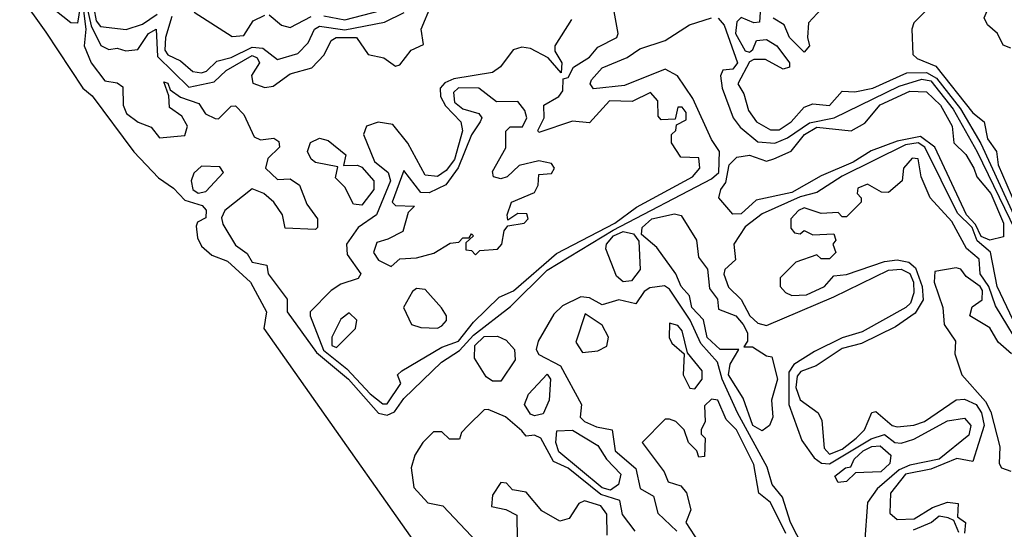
# Model space of a CAD drawing. Extents: x 2889633 to 3052318, y 540750 to 918690.
# Tile 567 of 656: x 2997753 to 3000090, y 814529 to 815737. Entities that reach past the tile are written whole.
import ezdxf

# ---------------------------------------------------------------- set-up
doc = ezdxf.new("R2010")
doc.units = 0

msp = doc.modelspace()

# ---------------------------------------------------------------- linework, layer by layer
at = {"layer": '0CON02XD'}
for points in [[(3000094.1, 815985.9), (3000073.6, 815956.4), (3000005, 815933.3), (2999985, 815936.7), (2999970.7, 815929.3), (2999963.6, 815886.4), (2999923.6, 815856.4), (2999930, 815785), (2999875, 815730), (2999870, 815715), (2999872.5, 815655), (2999882.5, 815645), (2999927.1, 815627.1), (3000015, 815516.2), (3000042, 815495), (3000050, 815455), (3000071.2, 815425), (3000075, 815393.3), (3000126.7, 815275)], [(2997913.6, 815873.6), (2997890.6, 815729.4), (2997875, 815730), (2997795, 815793.8)], [(3000105, 815670), (3000087, 815677), (3000073.3, 815705), (3000050, 815725), (3000041.7, 815741.7), (3000060, 815785), (3000060, 815855), (3000065, 815860), (3000105, 815860)], [(2997913.8, 815765), (2997922.6, 815722.6), (2997945.9, 815675.9), (2997965, 815666.7), (2997985, 815670), (2998005, 815663.3), (2998033.6, 815666.4), (2998058.8, 815705), (2998077.5, 815715), (2998080, 815650), (2998155, 815577.5), (2998215, 815590), (2998243.4, 815616.6), (2998305, 815652.5), (2998316.6, 815646.6), (2998322, 815635), (2998303.3, 815605), (2998306.7, 815586.7), (2998335, 815576.2), (2998355, 815580), (2998395, 815608.8), (2998446.4, 815623.6), (2998476.1, 815653.9), (2998492, 815688), (2998504.5, 815695.5), (2998552.5, 815695), (2998580, 815655), (2998617, 815647), (2998645, 815627.5), (2998655, 815630), (2998682.5, 815665), (2998711.7, 815678.3), (2998706.2, 815715), (2998755, 815832.5)], [(2997753.3, 815795), (2997815, 815707.5), (2997903.3, 815575), (2997925, 815556.7), (2998024.3, 815424.3), (2998082.4, 815362.4), (2998118.3, 815338.3), (2998145, 815309.2), (2998186.6, 815296.6), (2998195.7, 815285.7), (2998195, 815267.5), (2998175, 815257.5), (2998172.3, 815247.7), (2998175, 815220), (2998185, 815200), (2998209.3, 815179.3), (2998246.7, 815165), (2998301.2, 815115), (2998338.8, 815045), (2998332.5, 815005), (2998817.5, 814317.5)], [(2999666.1, 815773.9), (2999625, 815730), (2999622.5, 815695), (2999627.5, 815675), (2999615, 815660), (2999580, 815695), (2999567.5, 815725), (2999540.7, 815740.7)], [(2997903.9, 815765), (2997910, 815715), (2997906.7, 815675), (2997923.3, 815635), (2997955, 815592.5), (2997985, 815587.5), (2997998.3, 815578.3), (2997998.8, 815535), (2998006.7, 815515), (2998034.1, 815494.1), (2998065, 815482.5), (2998085, 815457.5), (2998145, 815462.5), (2998151.2, 815485), (2998138.3, 815508.3), (2998108.8, 815528.8), (2998107, 815557), (2998095, 815590), (2998105, 815586.7), (2998110.7, 815570.7), (2998135, 815553.8), (2998178.3, 815538.3), (2998194.1, 815514.1), (2998217, 815503), (2998225, 815502.5), (2998255, 815532.5), (2998265, 815533.3), (2998285, 815512.5), (2998310, 815460), (2998325, 815452.5), (2998356.7, 815456.7), (2998368.3, 815448.3), (2998370, 815435), (2998341.7, 815408.3), (2998336.7, 815385), (2998365, 815358.8), (2998395, 815360), (2998417.5, 815345), (2998435, 815300), (2998460, 815265), (2998460, 815245), (2998455, 815240), (2998383, 815243), (2998376.7, 815275), (2998356.7, 815305), (2998332.5, 815325), (2998305, 815336.7), (2998240, 815285), (2998232.5, 815267.5), (2998235, 815252.5), (2998265, 815202.5), (2998293, 815183), (2998305, 815162.5), (2998340, 815155), (2998342.5, 815135), (2998388, 815075), (2998388, 815045), (2998457.9, 814947.9), (2998533.5, 814885), (2998604.6, 814804.6), (2998625, 814799.6), (2998642.4, 814807.6), (2998665, 814839.2), (2998754, 814925), (2998796.8, 814953.2), (2998830.3, 814989.7), (2998917.5, 815057.5), (2999005, 815143.8), (2999161.3, 815238.7), (2999395, 815360), (2999412.5, 815375), (2999414, 815425), (2999395, 815453.3), (2999350.3, 815550.3), (2999314.4, 815604.4), (2999285, 815620), (2999188.3, 815581.7), (2999115, 815573.3), (2999106.7, 815585), (2999110, 815595), (2999135, 815623.3), (2999195, 815647.5), (2999225, 815668), (2999285, 815688), (2999342.5, 815725), (2999395, 815741.4)], [(2997929.5, 815765), (2997934.5, 815735), (2997945, 815721.2), (2998005.6, 815714.4), (2998045, 815727.1), (2998079.3, 815750.7)], [(2998114, 815745), (2998099.5, 815695), (2998098, 815665), (2998105, 815654.2), (2998135, 815640), (2998164.4, 815614.4), (2998185, 815611.4), (2998196.2, 815615), (2998220.9, 815639.1), (2998255, 815647.8), (2998305, 815672.1), (2998330, 815670), (2998365, 815643.3), (2998413, 815657), (2998437.6, 815682.4), (2998452.9, 815715), (2998465, 815721.9), (2998525, 815713.2), (2998618.8, 815731.2), (2998665.7, 815754.3)], [(2998167.5, 815755), (2998257.5, 815697.5)], [(2998257.5, 815697.5), (2998285, 815700), (2998307.5, 815735), (2998335, 815748.1)], [(2998345, 815748.6), (2998374.6, 815724.6), (2998395, 815718.9), (2998445.2, 815744.8)], [(2998475, 815746.5), (2998525, 815737.1), (2998610.5, 815759.5)], [(2998615, 814826.2), (2998625, 814826.7), (2998657.5, 814875), (2998650, 814895), (2998660, 814905), (2998755, 814961.2), (2998794.2, 814975), (2998830, 815020), (2998890.7, 815079.3), (2998925, 815094.2), (2999026.9, 815183.1), (2999165.8, 815255), (2999216.9, 815293.1), (2999350, 815365), (2999366.7, 815385), (2999365, 815410), (2999321.7, 815411.7), (2999300, 815445), (2999300, 815465), (2999310, 815475), (2999311.7, 815488.3), (2999335, 815500), (2999335, 815517.5), (2999325, 815530), (2999315, 815530), (2999308.3, 815501.7), (2999275, 815500), (2999268.3, 815508.3), (2999267.5, 815545), (2999250, 815565), (2999206.4, 815543.6), (2999152.5, 815545), (2999105, 815492.5), (2999065, 815496.7), (2998985, 815470), (2998982.5, 815475), (2998997.5, 815505), (2998996.7, 815535), (2999032.5, 815555), (2999041.7, 815568.3), (2999042.5, 815597.5), (2999055, 815600), (2999067.5, 815625), (2999105, 815648.8), (2999125, 815672.5), (2999170, 815695), (2999173.3, 815705), (2999163.6, 815756.4)], [(2999510, 815755), (2999508.3, 815731.7), (2999495, 815730), (2999465, 815742.5), (2999455, 815732.5), (2999451.4, 815705), (2999475, 815663.3), (2999485, 815660), (2999493, 815667), (2999501.7, 815688.3), (2999525, 815690), (2999550, 815675), (2999580, 815635), (2999580, 815625), (2999565, 815620), (2999523, 815643), (2999495, 815643.3), (2999485, 815637.5), (2999457.5, 815585), (2999471.7, 815561.7), (2999482.3, 815522.3), (2999501.2, 815495), (2999535, 815476), (2999555, 815476), (2999583.8, 815495), (2999615, 815530), (2999635, 815537.5), (2999675, 815533.8), (2999705, 815567.5), (2999735, 815566.2), (2999777.5, 815575), (2999858.3, 815611.7), (2999905, 815612.3), (2999928.5, 815598.5), (2999985.8, 815525.8), (3000033.5, 815443.5), (3000121.1, 815255)], [(2999062.3, 815737.7), (2999023.3, 815675), (2999023, 815663), (2999040, 815635), (2999038.3, 815611.7), (2999007, 815647), (2998965, 815669.2), (2998945, 815672.5), (2998924.4, 815665.6), (2998894.2, 815625.8), (2998875, 815612), (2998783.1, 815596.9), (2998762.1, 815587.9), (2998751.2, 815575), (2998752, 815555), (2998763.5, 815533.5), (2998800, 815495), (2998804.2, 815474.2), (2998785, 815406), (2998765, 815380), (2998745, 815365.8), (2998715, 815368.8), (2998674.3, 815444.3), (2998638.6, 815488.6), (2998604.2, 815494.2), (2998576.2, 815485), (2998569.4, 815465), (2998595, 815401.2), (2998627.5, 815375), (2998633.1, 815355), (2998600, 815275), (2998556.2, 815245), (2998528.8, 815205), (2998530.5, 815180.5), (2998562.5, 815135), (2998556.2, 815123.8), (2998515, 815110), (2998492.5, 815095), (2998442.5, 815045), (2998442.5, 815035), (2998473.8, 814953.8), (2998529.4, 814909.4), (2998585, 814850), (2998615, 814826.2)], [(2999410.9, 815740.9), (2999424.5, 815724.5), (2999456.7, 815635), (2999445, 815620), (2999422, 815618), (2999415.9, 815604.1), (2999420, 815575), (2999446.2, 815505), (2999462.9, 815482.9), (2999505, 815448), (2999545, 815444.3), (2999575, 815456.9), (2999627.3, 815492.7), (2999685.5, 815504.5), (2999840, 815580), (2999893.9, 815596.1), (2999915, 815592.5), (2999968.2, 815525), (3000025, 815424), (3000155, 815156.7)], [(2998635, 815152.5), (2998655, 815170), (2998695, 815172.5), (2998736.2, 815183.8), (2998775, 815207.5), (2998795, 815210), (2998805, 815220), (2998820, 815220), (2998825, 815230), (2998830, 815225), (2998811.7, 815208.3), (2998811.7, 815191.7), (2998825, 815190), (2998835, 815180), (2998845, 815190), (2998887, 815193), (2998897.5, 815205), (2998903, 815237), (2998911.7, 815248.3), (2998950, 815255), (2998960, 815265), (2998957, 815277), (2998935, 815277.5), (2998911.7, 815261.7), (2998910, 815275), (2998920, 815305), (2998975, 815327.5), (2998983.3, 815345), (2998985, 815370), (2999015, 815372.5), (2999022.5, 815385), (2999015, 815396.7), (2998985, 815402.5), (2998938.3, 815391.7), (2998910, 815365), (2998895, 815360), (2998877.5, 815365), (2998875, 815377.5), (2998906.4, 815433.6), (2998906.7, 815473.3), (2998916.7, 815483.3), (2998946.6, 815483.4), (2998956.9, 815505), (2998951.7, 815521.7), (2998935, 815543.3), (2998885, 815542.5), (2998842.5, 815575), (2998794.6, 815575.4), (2998782.5, 815565), (2998785, 815542), (2998805, 815525.8), (2998842.5, 815515), (2998850, 815505), (2998846.2, 815495), (2998825.4, 815464.6), (2998794, 815386), (2998764.3, 815345.7), (2998725, 815326.7), (2998705, 815327.5), (2998665, 815380), (2998636.7, 815305), (2998645, 815296.7), (2998690, 815295), (2998675, 815280), (2998662.5, 815235), (2998627, 815217), (2998600.7, 815209.3), (2998592.5, 815185), (2998605, 815167.5), (2998635, 815152.5)], [(3000055, 815214.5), (3000035, 815223.5), (3000021.5, 815251.5), (3000000, 815275), (2999924.4, 815435), (2999890.8, 815460.8), (2999835, 815449.2), (2999773.8, 815426.2), (2999730.8, 815399.2), (2999655, 815367.1), (2999585, 815327.3), (2999500.9, 815309.1), (2999465, 815277.1), (2999445, 815276.2), (2999412.5, 815315), (2999416.7, 815335), (2999428.5, 815351.5), (2999436.9, 815393.1), (2999455, 815411.4), (2999485, 815416), (2999525, 815402), (2999542.3, 815407.7), (2999584.1, 815425.9), (2999615.7, 815465), (2999645, 815482.3), (2999725.9, 815474.1), (2999758.3, 815491.7), (2999795, 815535.7), (2999865, 815567.8), (2999905, 815566.2), (2999938.1, 815535), (2999965.6, 815485), (2999970, 815445), (2999997.9, 815417.9), (3000017.1, 815385), (3000024.4, 815364.4), (3000057.8, 815325), (3000087.8, 815255), (3000087.3, 815222.7), (3000055, 815214.5)], [(2998565, 815297.5), (2998545, 815300), (2998525, 815340), (2998502.5, 815362.5), (2998508.3, 815388.3), (2998455, 815398.8), (2998445, 815406.7), (2998436.2, 815425), (2998443.6, 815446.4), (2998465, 815456.7), (2998485, 815451.2), (2998527, 815417), (2998521.7, 815391.7), (2998555, 815392.5), (2998565, 815387.5), (2998593.3, 815355), (2998593.8, 815335), (2998565, 815297.5)], [(3000110.9, 815025), (3000072.5, 815105), (3000056.5, 815186.5), (3000025, 815212.9), (3000013.1, 815245), (2999978.3, 815278.3), (2999900.6, 815435), (2999885, 815445.4), (2999855, 815440.4), (2999705, 815366.7), (2999645, 815328), (2999605, 815317.5), (2999515, 815276.7), (2999475, 815246.2), (2999447.5, 815205), (2999451.7, 815168.3), (2999426.7, 815145), (2999424.1, 815134.1), (2999435, 815103.3), (2999465, 815073.8), (2999485.7, 815035), (2999505, 815017.5), (2999525, 815012.5), (2999685, 815080), (2999815, 815143.3), (2999845, 815145.6), (2999865, 815135.7), (2999874.4, 815115), (2999875, 815090), (2999866.9, 815065), (2999855.8, 815055), (2999752.4, 814997.6), (2999705, 814983.3), (2999639.5, 814950.5), (2999590, 814920), (2999578, 814902), (2999578.6, 814825), (2999609.3, 814739.3), (2999638.6, 814698.6), (2999655.6, 814685.6), (2999675, 814684.4), (2999773.8, 814743.8), (2999805, 814754.2), (2999830, 814735), (2999845, 814733.1), (2999875, 814742.9), (2999955, 814786), (2999995, 814792.5), (3000010, 814775), (3000005, 814752), (2999935, 814695.6), (2999865, 814680.9), (2999840.3, 814669.7), (2999787.5, 814625), (2999765, 814592.5), (2999758, 814495)], [(3000140.5, 814940.5), (3000068.7, 815058.7), (3000052.5, 815105), (3000032.5, 815135), (3000029.7, 815169.7), (3000000, 815195), (2999965, 815258.8), (2999913.8, 815315), (2999892.5, 815365), (2999885, 815407.5), (2999870.7, 815409.3), (2999850, 815385), (2999847.5, 815355), (2999815, 815327.5), (2999798.3, 815328.3), (2999765, 815347.5), (2999741.7, 815338.3), (2999740, 815325), (2999750, 815315), (2999750, 815305), (2999715, 815270), (2999705, 815270), (2999695, 815280), (2999655, 815277.5), (2999615, 815291.2), (2999601.2, 815285), (2999583.3, 815265), (2999583, 815243), (2999591.7, 815231.7), (2999605, 815230), (2999615, 815237.5), (2999635, 815227.5), (2999685, 815230), (2999690, 815215), (2999682.5, 815205), (2999690, 815185), (2999675, 815170), (2999655, 815170), (2999645, 815180), (2999595, 815162.5), (2999557.5, 815125), (2999557.5, 815105), (2999570.5, 815090.5), (2999585, 815083.3), (2999620, 815085), (2999662.5, 815105), (2999685, 815130), (2999715, 815133.3), (2999805.6, 815164.4), (2999835, 815168.1), (2999862.7, 815162.7), (2999878.9, 815148.9), (2999894.6, 815104.6), (2999896.9, 815073.1), (2999878.1, 815041.9), (2999831.2, 815008.8), (2999750.3, 814969.7), (2999705, 814957.5), (2999643.1, 814916.9), (2999606.8, 814903.2), (2999597.9, 814892.1), (2999594.5, 814865), (2999605, 814836.2), (2999647.5, 814805), (2999656.7, 814786.7), (2999661.7, 814721.7), (2999675, 814707.5), (2999705, 814719.4), (2999738, 814745), (2999757.5, 814765), (2999775, 814806.2), (2999785, 814808), (2999823.8, 814775), (2999835, 814772), (2999875, 814775.8), (2999900, 814785), (2999975, 814836), (2999995, 814837.5), (3000022.5, 814825), (3000035.6, 814805), (3000041.9, 814775), (3000015, 814690), (2999976.7, 814696.7), (2999915, 814671.5), (2999855, 814660), (2999819.4, 814615), (2999817.7, 814567.7), (2999835, 814552), (2999876, 814554), (2999919.3, 814580.7), (2999955, 814593.3), (2999980, 814590), (2999978.3, 814558.3), (2999997.5, 814545), (2999995, 814520)], [(2998176.4, 815326.4), (2998195, 815330), (2998236.7, 815375), (2998228.3, 815388.3), (2998185, 815390), (2998166.4, 815373.6), (2998160, 815355), (2998163.8, 815335), (2998176.4, 815326.4)], [(2999515, 814762.5), (2999493.1, 814775), (2999470, 814840), (2999435.5, 814895), (2999439.4, 814920.6), (2999460, 814955), (2999415, 814955.6), (2999384.1, 814984.1), (2999375.9, 815025.9), (2999348.1, 815055), (2999342.5, 815082.5), (2999322.9, 815105), (2999310, 815135), (2999265, 815197.5), (2999228.3, 815228.3), (2999230, 815245), (2999253.3, 815265), (2999307, 815277), (2999323, 815273), (2999358.8, 815215), (2999364.2, 815174.2), (2999385.6, 815145.6), (2999390, 815100), (2999408.8, 815075), (2999411.2, 815051.2), (2999452.5, 815035), (2999470, 815015), (2999480, 814995), (2999480, 814975), (2999471.7, 814961.7), (2999491.7, 814961.7), (2999525, 814940), (2999538.3, 814938.3), (2999551.2, 814885), (2999537.5, 814835), (2999540, 814795), (2999532.5, 814775), (2999515, 814762.5)], [(2999185, 815116.2), (2999169.2, 815129.2), (2999144.1, 815194.1), (2999145.7, 815205), (2999162.5, 815225), (2999185, 815235.3), (2999209.5, 815229.5), (2999222.5, 815212.5), (2999225.8, 815145), (2999205, 815118), (2999185, 815116.2)], [(3000106.2, 814945), (3000075, 814972.5), (3000055, 815006.7), (3000007.5, 815035), (3000013.6, 815056.4), (3000036.7, 815073.3), (3000037.5, 815095), (3000031.9, 815105), (2999998.8, 815128.8), (2999986.1, 815146.1), (2999975, 815148.8), (2999925, 815140), (2999923.3, 815115), (2999943.8, 815055), (2999946.7, 815015), (2999973.8, 814975), (2999972, 814945), (2999988.8, 814895), (3000045, 814832), (3000057.8, 814807.8), (3000078.8, 814725), (3000077.5, 814685), (3000082.5, 814675), (3000105, 814666.7)], [(2998745, 815006.2), (2998755, 815011.2), (2998766, 815024), (2998766.2, 815035), (2998753.9, 815053.9), (2998715, 815097.5), (2998695, 815100), (2998685, 815093.3), (2998663.8, 815055), (2998683.3, 815015), (2998705, 815007.5), (2998745, 815006.2)], [(2999627.1, 814457.1), (2999581.9, 814545), (2999563.1, 814605), (2999538.8, 814635), (2999526.8, 814676.8), (2999456.5, 814805), (2999420, 814885), (2999409.2, 814925), (2999369.3, 814969.3), (2999344.3, 815025), (2999295, 815098.8), (2999283.6, 815106.4), (2999248.3, 815101.7), (2999235, 815093.3), (2999215, 815063.3), (2999175, 815073.3), (2999135, 815061.2), (2999105, 815077.5), (2999085, 815080), (2999041.2, 815058.8), (2999020.7, 815039.3), (2998983.3, 814975), (2998978.8, 814955), (2998985, 814943.3), (2999036.4, 814916.4), (2999086.7, 814825), (2999083.3, 814795), (2999093.3, 814785), (2999121.7, 814771.7), (2999158.8, 814765), (2999166, 814715), (2999215, 814673.3), (2999225.8, 814625.8), (2999257.4, 814607.4), (2999267.7, 814567.7), (2999312.5, 814525)], [(2998505, 814960), (2998550, 815005), (2998553.3, 815025), (2998535, 815042.5), (2998515, 815027.5), (2998493.8, 814985), (2998493.8, 814965), (2998505, 814960)], [(2999088.3, 814948.3), (2999125, 814952.5), (2999146.4, 814963.6), (2999150, 814985), (2999135, 815013.3), (2999095, 815040), (2999073, 814973), (2999088.3, 814948.3)], [(2999355, 814862.5), (2999372.5, 814885), (2999372.5, 814905), (2999337.5, 814947.5), (2999325, 815000), (2999315, 815012.5), (2999295, 815017.5), (2999294.1, 814984.1), (2999300.8, 814970.8), (2999330, 814945), (2999327.5, 814895), (2999343.6, 814863.6), (2999355, 814862.5)], [(2998895, 814880), (2998875, 814880), (2998860.5, 814890.5), (2998832.5, 814935), (2998833.1, 814965), (2998855, 814986.5), (2998887.3, 814987.3), (2998907.5, 814977.5), (2998927.5, 814955), (2998928.8, 814931.2), (2998895, 814880)], [(2998975, 814798), (2998965, 814802), (2998951.2, 814825), (2998960.7, 814849.3), (2999005, 814896.7), (2999012.5, 814885), (2999010, 814835), (2998995, 814802.5), (2998975, 814798)], [(2999571.2, 814518.8), (2999535, 814592.5), (2999506.7, 814615), (2999495, 814682.5), (2999453.8, 814765), (2999429.3, 814789.3), (2999410, 814835), (2999395, 814837.5), (2999378.3, 814821.7), (2999380, 814785), (2999370, 814765), (2999370, 814755), (2999380, 814745), (2999378.3, 814701.7), (2999365, 814700), (2999360, 814715), (2999340, 814735), (2999330, 814765), (2999310, 814785), (2999295, 814790), (2999285, 814790), (2999230, 814735), (2999282.5, 814665), (2999291.7, 814641.7), (2999322.1, 814632.1), (2999335.5, 814615.5), (2999345.8, 814575), (2999333.8, 814545), (2999365, 814497.5)], [(2999214, 814525), (2999183.8, 814563.8), (2999177.1, 814597.1), (2999131.9, 814611.9), (2999055, 814674.2), (2999019.5, 814689.5), (2998990, 814745), (2998975, 814752.5), (2998955, 814750), (2998945, 814762.5), (2998906.1, 814796.1), (2998865, 814813.3), (2998855, 814812.5), (2998817.5, 814775), (2998801.7, 814758.3), (2998797, 814743), (2998773, 814743), (2998755, 814760), (2998735, 814760), (2998710, 814735), (2998691.2, 814705), (2998682.5, 814675), (2998688.3, 814628.3), (2998721.7, 814591.7), (2998757.5, 814585), (2998838.8, 814498.8)], [(2999155, 814622.1), (2999135, 814627.5), (2999032.9, 814712.9), (2999025.5, 814735), (2999027.5, 814762.5), (2999065, 814764.3), (2999125, 814727.5), (2999145.8, 814695), (2999179.7, 814659.7), (2999174.4, 814635), (2999155, 814622.1)], [(2999695, 814640), (2999687.5, 814655), (2999712.5, 814675), (2999725, 814677.5), (2999732.9, 814695), (2999754.3, 814715), (2999775, 814725.4), (2999795, 814726.7), (2999820, 814705), (2999818, 814685), (2999796.2, 814665), (2999736.7, 814663.3), (2999715, 814642.5), (2999695, 814640)], [(2999147.5, 814515), (2999146.7, 814565), (2999132.5, 814585), (2999093.3, 814596.7), (2999080, 814590), (2999056.7, 814555), (2999035, 814548), (2998992.5, 814572.5), (2998955, 814617.5), (2998923, 814623), (2998908.3, 814638.3), (2998895, 814640), (2998875, 814610), (2998873, 814583), (2998906.4, 814576.4), (2998932.5, 814562.5), (2998933.3, 814505)], [(2999981.7, 814521.7), (2999970, 814550), (2999956.4, 814556.4), (2999935, 814560), (2999916.7, 814545)], [(2999916.7, 814545), (2999872.9, 814527.1)]]:
    msp.add_lwpolyline(points, dxfattribs=at)

doc.saveas('drawing.dxf')
